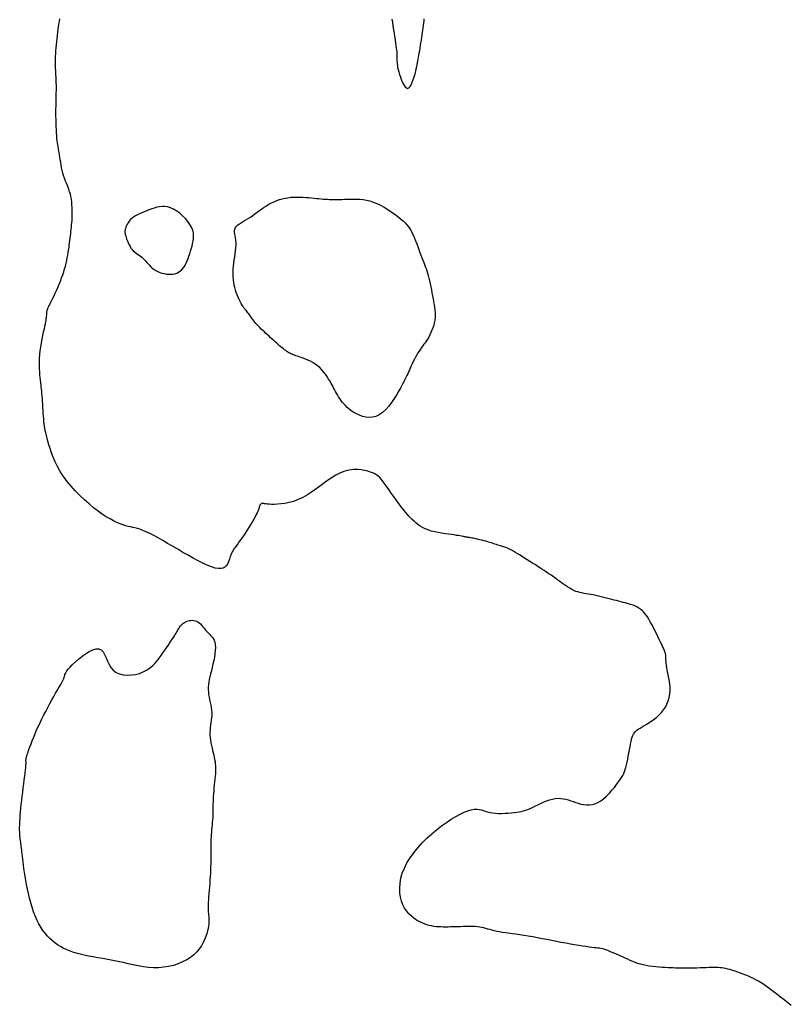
# Model space of a CAD drawing. Header units: millimetres. Extents: x 32690613 to 32693367, y 5343692 to 5344708.
# Tile 350 of 656: x 32692865 to 32692884, y 5343878 to 5343902. Entities that reach past the tile are written whole.
import ezdxf

# ---------------------------------------------------------------- set-up
doc = ezdxf.new("R2010")
doc.units = ezdxf.units.MM
doc.header["$LTSCALE"] = 20
doc.layers.add('02-DGM_HL_493.00', color=102, linetype='Continuous')

msp = doc.modelspace()

# ---------------------------------------------------------------- linework, layer by layer
at = {"layer": '02-DGM_HL_493.00', "elevation": 493, "flags": 128}
for points in [[(32692883.783, 5343877.99), (32692883.697, 5343878.059), (32692883.607, 5343878.131), (32692883.515, 5343878.203), (32692883.423, 5343878.275), (32692883.333, 5343878.343), (32692883.249, 5343878.406), (32692883.171, 5343878.462), (32692883.1, 5343878.511), (32692883.034, 5343878.554), (32692882.971, 5343878.593), (32692882.91, 5343878.627), (32692882.85, 5343878.659), (32692882.789, 5343878.688), (32692882.727, 5343878.716), (32692882.662, 5343878.743), (32692882.595, 5343878.77), (32692882.527, 5343878.795), (32692882.459, 5343878.819), (32692882.393, 5343878.842), (32692882.328, 5343878.862), (32692882.268, 5343878.88), (32692882.211, 5343878.895), (32692882.16, 5343878.907), (32692882.113, 5343878.916), (32692882.068, 5343878.923), (32692882.023, 5343878.927), (32692881.978, 5343878.93), (32692881.929, 5343878.931), (32692881.877, 5343878.931), (32692881.818, 5343878.931), (32692881.752, 5343878.929), (32692881.68, 5343878.927), (32692881.604, 5343878.925), (32692881.526, 5343878.922), (32692881.448, 5343878.92), (32692881.371, 5343878.918), (32692881.298, 5343878.916), (32692881.231, 5343878.915), (32692881.17, 5343878.914), (32692881.115, 5343878.914), (32692881.064, 5343878.914), (32692881.015, 5343878.915), (32692880.966, 5343878.916), (32692880.916, 5343878.918), (32692880.862, 5343878.921), (32692880.802, 5343878.923), (32692880.736, 5343878.926), (32692880.665, 5343878.93), (32692880.589, 5343878.934), (32692880.51, 5343878.94), (32692880.43, 5343878.947), (32692880.35, 5343878.956), (32692880.271, 5343878.967), (32692880.195, 5343878.981), (32692880.123, 5343878.997), (32692880.055, 5343879.015), (32692879.99, 5343879.036), (32692879.926, 5343879.059), (32692879.864, 5343879.083), (32692879.802, 5343879.11), (32692879.74, 5343879.137), (32692879.677, 5343879.165), (32692879.613, 5343879.194), (32692879.548, 5343879.224), (32692879.483, 5343879.252), (32692879.419, 5343879.28), (32692879.358, 5343879.306), (32692879.3, 5343879.33), (32692879.246, 5343879.351), (32692879.197, 5343879.369), (32692879.154, 5343879.382), (32692879.115, 5343879.393), (32692879.078, 5343879.401), (32692879.041, 5343879.407), (32692879.002, 5343879.412), (32692878.959, 5343879.417), (32692878.91, 5343879.422), (32692878.852, 5343879.429), (32692878.784, 5343879.438), (32692878.706, 5343879.45), (32692878.62, 5343879.463), (32692878.527, 5343879.478), (32692878.426, 5343879.494), (32692878.321, 5343879.512), (32692878.21, 5343879.532), (32692878.096, 5343879.553), (32692877.98, 5343879.575), (32692877.861, 5343879.598), (32692877.742, 5343879.621), (32692877.624, 5343879.644), (32692877.506, 5343879.666), (32692877.391, 5343879.687), (32692877.28, 5343879.707), (32692877.172, 5343879.725), (32692877.07, 5343879.741), (32692876.973, 5343879.755), (32692876.881, 5343879.767), (32692876.795, 5343879.778), (32692876.714, 5343879.789), (32692876.638, 5343879.8), (32692876.567, 5343879.812), (32692876.501, 5343879.824), (32692876.44, 5343879.838), (32692876.384, 5343879.853), (32692876.331, 5343879.868), (32692876.28, 5343879.883), (32692876.23, 5343879.898), (32692876.181, 5343879.911), (32692876.131, 5343879.923), (32692876.08, 5343879.933), (32692876.026, 5343879.94), (32692875.97, 5343879.944), (32692875.913, 5343879.947), (32692875.853, 5343879.948), (32692875.793, 5343879.948), (32692875.731, 5343879.946), (32692875.669, 5343879.944), (32692875.607, 5343879.942), (32692875.545, 5343879.94), (32692875.482, 5343879.937), (32692875.42, 5343879.935), (32692875.359, 5343879.934), (32692875.297, 5343879.933), (32692875.237, 5343879.933), (32692875.177, 5343879.933), (32692875.119, 5343879.935), (32692875.061, 5343879.938), (32692875.004, 5343879.942), (32692874.947, 5343879.949), (32692874.89, 5343879.959), (32692874.832, 5343879.972), (32692874.773, 5343879.988), (32692874.713, 5343880.01), (32692874.65, 5343880.036), (32692874.586, 5343880.067), (32692874.52, 5343880.105), (32692874.454, 5343880.149), (32692874.391, 5343880.2), (32692874.33, 5343880.258), (32692874.274, 5343880.324), (32692874.223, 5343880.399), (32692874.18, 5343880.482), (32692874.145, 5343880.574), (32692874.12, 5343880.675), (32692874.105, 5343880.782), (32692874.101, 5343880.896), (32692874.11, 5343881.014), (32692874.131, 5343881.137), (32692874.166, 5343881.262), (32692874.216, 5343881.389), (32692874.281, 5343881.516), (32692874.36, 5343881.643), (32692874.45, 5343881.769), (32692874.551, 5343881.892), (32692874.659, 5343882.011), (32692874.774, 5343882.126), (32692874.892, 5343882.235), (32692875.013, 5343882.337), (32692875.134, 5343882.432), (32692875.254, 5343882.518), (32692875.372, 5343882.595), (32692875.485, 5343882.663), (32692875.593, 5343882.721), (32692875.694, 5343882.769), (32692875.787, 5343882.805), (32692875.869, 5343882.829), (32692875.942, 5343882.842), (32692876.005, 5343882.845), (32692876.062, 5343882.84), (32692876.114, 5343882.829), (32692876.165, 5343882.813), (32692876.217, 5343882.796), (32692876.271, 5343882.779), (32692876.331, 5343882.764), (32692876.397, 5343882.753), (32692876.47, 5343882.746), (32692876.546, 5343882.742), (32692876.625, 5343882.741), (32692876.705, 5343882.743), (32692876.783, 5343882.747), (32692876.858, 5343882.752), (32692876.929, 5343882.76), (32692876.993, 5343882.768), (32692877.052, 5343882.778), (32692877.108, 5343882.79), (32692877.161, 5343882.804), (32692877.214, 5343882.82), (32692877.267, 5343882.839), (32692877.323, 5343882.862), (32692877.382, 5343882.889), (32692877.446, 5343882.919), (32692877.514, 5343882.952), (32692877.585, 5343882.985), (32692877.657, 5343883.018), (32692877.731, 5343883.049), (32692877.805, 5343883.075), (32692877.878, 5343883.096), (32692877.948, 5343883.11), (32692878.016, 5343883.115), (32692878.081, 5343883.113), (32692878.144, 5343883.105), (32692878.206, 5343883.091), (32692878.267, 5343883.074), (32692878.328, 5343883.054), (32692878.39, 5343883.032), (32692878.452, 5343883.01), (32692878.516, 5343882.99), (32692878.582, 5343882.972), (32692878.649, 5343882.958), (32692878.718, 5343882.95), (32692878.787, 5343882.95), (32692878.858, 5343882.958), (32692878.929, 5343882.977), (32692879.001, 5343883.008), (32692879.074, 5343883.052), (32692879.146, 5343883.107), (32692879.216, 5343883.17), (32692879.285, 5343883.239), (32692879.349, 5343883.312), (32692879.409, 5343883.384), (32692879.464, 5343883.454), (32692879.512, 5343883.52), (32692879.553, 5343883.578), (32692879.587, 5343883.631), (32692879.616, 5343883.681), (32692879.64, 5343883.728), (32692879.66, 5343883.776), (32692879.678, 5343883.825), (32692879.693, 5343883.879), (32692879.708, 5343883.939), (32692879.723, 5343884.005), (32692879.738, 5343884.078), (32692879.753, 5343884.154), (32692879.767, 5343884.232), (32692879.782, 5343884.309), (32692879.796, 5343884.384), (32692879.81, 5343884.455), (32692879.823, 5343884.518), (32692879.836, 5343884.574), (32692879.85, 5343884.623), (32692879.865, 5343884.665), (32692879.883, 5343884.702), (32692879.904, 5343884.735), (32692879.93, 5343884.765), (32692879.961, 5343884.794), (32692879.998, 5343884.822), (32692880.043, 5343884.851), (32692880.093, 5343884.881), (32692880.149, 5343884.913), (32692880.208, 5343884.947), (32692880.269, 5343884.985), (32692880.332, 5343885.026), (32692880.395, 5343885.071), (32692880.456, 5343885.121), (32692880.515, 5343885.176), (32692880.571, 5343885.236), (32692880.622, 5343885.301), (32692880.669, 5343885.37), (32692880.709, 5343885.443), (32692880.741, 5343885.521), (32692880.766, 5343885.602), (32692880.782, 5343885.687), (32692880.788, 5343885.774), (32692880.786, 5343885.863), (32692880.778, 5343885.953), (32692880.765, 5343886.04), (32692880.749, 5343886.125), (32692880.733, 5343886.205), (32692880.717, 5343886.279), (32692880.704, 5343886.346), (32692880.694, 5343886.404), (32692880.689, 5343886.453), (32692880.685, 5343886.496), (32692880.684, 5343886.534), (32692880.683, 5343886.567), (32692880.683, 5343886.597), (32692880.682, 5343886.626), (32692880.679, 5343886.653), (32692880.673, 5343886.682), (32692880.665, 5343886.712), (32692880.654, 5343886.744), (32692880.639, 5343886.78), (32692880.622, 5343886.82), (32692880.602, 5343886.865), (32692880.578, 5343886.916), (32692880.55, 5343886.974), (32692880.52, 5343887.039), (32692880.486, 5343887.109), (32692880.45, 5343887.183), (32692880.412, 5343887.259), (32692880.374, 5343887.335), (32692880.335, 5343887.408), (32692880.297, 5343887.477), (32692880.26, 5343887.54), (32692880.225, 5343887.595), (32692880.192, 5343887.642), (32692880.161, 5343887.683), (32692880.13, 5343887.718), (32692880.101, 5343887.747), (32692880.073, 5343887.773), (32692880.045, 5343887.794), (32692880.017, 5343887.813), (32692879.99, 5343887.83), (32692879.962, 5343887.845), (32692879.933, 5343887.859), (32692879.903, 5343887.871), (32692879.872, 5343887.883), (32692879.838, 5343887.895), (32692879.802, 5343887.906), (32692879.763, 5343887.918), (32692879.721, 5343887.93), (32692879.675, 5343887.942), (32692879.626, 5343887.955), (32692879.575, 5343887.969), (32692879.52, 5343887.983), (32692879.463, 5343887.998), (32692879.404, 5343888.014), (32692879.342, 5343888.03), (32692879.277, 5343888.046), (32692879.212, 5343888.063), (32692879.145, 5343888.08), (32692879.078, 5343888.096), (32692879.012, 5343888.112), (32692878.947, 5343888.126), (32692878.884, 5343888.14), (32692878.824, 5343888.151), (32692878.766, 5343888.161), (32692878.712, 5343888.17), (32692878.659, 5343888.178), (32692878.608, 5343888.188), (32692878.558, 5343888.198), (32692878.509, 5343888.212), (32692878.459, 5343888.228), (32692878.409, 5343888.249), (32692878.358, 5343888.274), (32692878.305, 5343888.303), (32692878.253, 5343888.336), (32692878.201, 5343888.37), (32692878.151, 5343888.405), (32692878.103, 5343888.44), (32692878.057, 5343888.474), (32692878.014, 5343888.506), (32692877.975, 5343888.534), (32692877.938, 5343888.56), (32692877.903, 5343888.585), (32692877.869, 5343888.608), (32692877.834, 5343888.632), (32692877.798, 5343888.656), (32692877.759, 5343888.682), (32692877.716, 5343888.71), (32692877.669, 5343888.741), (32692877.618, 5343888.774), (32692877.562, 5343888.81), (32692877.504, 5343888.848), (32692877.444, 5343888.888), (32692877.382, 5343888.928), (32692877.318, 5343888.968), (32692877.254, 5343889.009), (32692877.19, 5343889.05), (32692877.127, 5343889.089), (32692877.065, 5343889.127), (32692877.005, 5343889.163), (32692876.949, 5343889.197), (32692876.896, 5343889.228), (32692876.847, 5343889.255), (32692876.803, 5343889.278), (32692876.765, 5343889.296), (32692876.731, 5343889.311), (32692876.701, 5343889.323), (32692876.673, 5343889.332), (32692876.646, 5343889.34), (32692876.619, 5343889.347), (32692876.591, 5343889.355), (32692876.561, 5343889.363), (32692876.528, 5343889.373), (32692876.492, 5343889.385), (32692876.453, 5343889.397), (32692876.411, 5343889.411), (32692876.368, 5343889.425), (32692876.322, 5343889.439), (32692876.276, 5343889.453), (32692876.228, 5343889.466), (32692876.18, 5343889.479), (32692876.132, 5343889.492), (32692876.085, 5343889.503), (32692876.039, 5343889.513), (32692875.995, 5343889.523), (32692875.954, 5343889.532), (32692875.916, 5343889.539), (32692875.882, 5343889.545), (32692875.853, 5343889.55), (32692875.828, 5343889.555), (32692875.806, 5343889.558), (32692875.786, 5343889.561), (32692875.769, 5343889.564), (32692875.752, 5343889.566), (32692875.736, 5343889.569), (32692875.72, 5343889.572), (32692875.702, 5343889.576), (32692875.683, 5343889.581), (32692875.659, 5343889.586), (32692875.632, 5343889.591), (32692875.598, 5343889.598), (32692875.558, 5343889.605), (32692875.509, 5343889.612), (32692875.451, 5343889.621), (32692875.383, 5343889.629), (32692875.307, 5343889.639), (32692875.226, 5343889.651), (32692875.14, 5343889.664), (32692875.052, 5343889.679), (32692874.966, 5343889.697), (32692874.882, 5343889.719), (32692874.803, 5343889.744), (32692874.731, 5343889.772), (32692874.666, 5343889.805), (32692874.606, 5343889.84), (32692874.551, 5343889.878), (32692874.501, 5343889.917), (32692874.455, 5343889.959), (32692874.411, 5343890.001), (32692874.369, 5343890.044), (32692874.329, 5343890.087), (32692874.29, 5343890.131), (32692874.251, 5343890.176), (32692874.213, 5343890.222), (32692874.175, 5343890.27), (32692874.135, 5343890.32), (32692874.095, 5343890.373), (32692874.053, 5343890.43), (32692874.01, 5343890.49), (32692873.966, 5343890.552), (32692873.921, 5343890.616), (32692873.876, 5343890.68), (32692873.831, 5343890.743), (32692873.789, 5343890.803), (32692873.748, 5343890.86), (32692873.709, 5343890.913), (32692873.674, 5343890.96), (32692873.64, 5343891.001), (32692873.606, 5343891.038), (32692873.571, 5343891.071), (32692873.532, 5343891.101), (32692873.488, 5343891.128), (32692873.438, 5343891.153), (32692873.379, 5343891.176), (32692873.311, 5343891.197), (32692873.233, 5343891.216), (32692873.148, 5343891.23), (32692873.056, 5343891.237), (32692872.958, 5343891.235), (32692872.855, 5343891.222), (32692872.747, 5343891.195), (32692872.637, 5343891.154), (32692872.524, 5343891.097), (32692872.409, 5343891.027), (32692872.293, 5343890.947), (32692872.176, 5343890.863), (32692872.059, 5343890.776), (32692871.941, 5343890.693), (32692871.823, 5343890.615), (32692871.707, 5343890.548), (32692871.591, 5343890.494), (32692871.478, 5343890.452), (32692871.368, 5343890.422), (32692871.264, 5343890.401), (32692871.167, 5343890.387), (32692871.077, 5343890.38), (32692870.998, 5343890.378), (32692870.929, 5343890.378), (32692870.873, 5343890.381), (32692870.827, 5343890.384), (32692870.791, 5343890.388), (32692870.762, 5343890.392), (32692870.741, 5343890.396), (32692870.724, 5343890.399), (32692870.71, 5343890.4), (32692870.699, 5343890.399), (32692870.688, 5343890.396), (32692870.678, 5343890.391), (32692870.668, 5343890.384), (32692870.66, 5343890.376), (32692870.652, 5343890.366), (32692870.645, 5343890.356), (32692870.64, 5343890.346), (32692870.636, 5343890.335), (32692870.633, 5343890.324), (32692870.63, 5343890.313), (32692870.628, 5343890.3), (32692870.624, 5343890.284), (32692870.618, 5343890.264), (32692870.609, 5343890.239), (32692870.596, 5343890.208), (32692870.579, 5343890.17), (32692870.556, 5343890.125), (32692870.529, 5343890.072), (32692870.497, 5343890.015), (32692870.462, 5343889.953), (32692870.423, 5343889.889), (32692870.383, 5343889.822), (32692870.341, 5343889.756), (32692870.299, 5343889.691), (32692870.256, 5343889.628), (32692870.214, 5343889.568), (32692870.173, 5343889.51), (32692870.133, 5343889.456), (32692870.096, 5343889.405), (32692870.062, 5343889.358), (32692870.031, 5343889.314), (32692870.004, 5343889.275), (32692869.981, 5343889.239), (32692869.962, 5343889.207), (32692869.947, 5343889.177), (32692869.934, 5343889.148), (32692869.922, 5343889.119), (32692869.911, 5343889.089), (32692869.9, 5343889.056), (32692869.889, 5343889.02), (32692869.876, 5343888.981), (32692869.86, 5343888.939), (32692869.84, 5343888.898), (32692869.814, 5343888.859), (32692869.78, 5343888.827), (32692869.737, 5343888.803), (32692869.683, 5343888.789), (32692869.617, 5343888.789), (32692869.537, 5343888.803), (32692869.446, 5343888.832), (32692869.344, 5343888.872), (32692869.234, 5343888.923), (32692869.117, 5343888.982), (32692868.994, 5343889.048), (32692868.868, 5343889.119), (32692868.741, 5343889.192), (32692868.613, 5343889.267), (32692868.486, 5343889.341), (32692868.363, 5343889.413), (32692868.243, 5343889.483), (32692868.128, 5343889.547), (32692868.021, 5343889.607), (32692867.921, 5343889.658), (32692867.831, 5343889.701), (32692867.751, 5343889.735), (32692867.68, 5343889.761), (32692867.616, 5343889.78), (32692867.556, 5343889.795), (32692867.5, 5343889.807), (32692867.443, 5343889.819), (32692867.386, 5343889.832), (32692867.325, 5343889.848), (32692867.259, 5343889.869), (32692867.188, 5343889.896), (32692867.111, 5343889.929), (32692867.028, 5343889.969), (32692866.941, 5343890.016), (32692866.847, 5343890.072), (32692866.748, 5343890.137), (32692866.644, 5343890.211), (32692866.534, 5343890.295), (32692866.421, 5343890.388), (32692866.306, 5343890.489), (32692866.192, 5343890.596), (32692866.081, 5343890.709), (32692865.976, 5343890.826), (32692865.877, 5343890.946), (32692865.788, 5343891.067), (32692865.71, 5343891.189), (32692865.643, 5343891.31), (32692865.585, 5343891.428), (32692865.536, 5343891.543), (32692865.494, 5343891.653), (32692865.459, 5343891.757), (32692865.429, 5343891.852), (32692865.404, 5343891.939), (32692865.383, 5343892.015), (32692865.365, 5343892.083), (32692865.35, 5343892.145), (32692865.338, 5343892.202), (32692865.327, 5343892.256), (32692865.319, 5343892.311), (32692865.311, 5343892.367), (32692865.305, 5343892.427), (32692865.299, 5343892.492), (32692865.294, 5343892.561), (32692865.29, 5343892.633), (32692865.285, 5343892.707), (32692865.281, 5343892.782), (32692865.277, 5343892.855), (32692865.272, 5343892.926), (32692865.268, 5343892.993), (32692865.263, 5343893.055), (32692865.257, 5343893.114), (32692865.251, 5343893.169), (32692865.245, 5343893.223), (32692865.239, 5343893.277), (32692865.233, 5343893.332), (32692865.226, 5343893.389), (32692865.219, 5343893.449), (32692865.212, 5343893.513), (32692865.205, 5343893.582), (32692865.2, 5343893.655), (32692865.195, 5343893.733), (32692865.193, 5343893.814), (32692865.193, 5343893.899), (32692865.197, 5343893.988), (32692865.203, 5343894.08), (32692865.214, 5343894.175), (32692865.228, 5343894.271), (32692865.244, 5343894.368), (32692865.262, 5343894.462), (32692865.28, 5343894.552), (32692865.298, 5343894.637), (32692865.315, 5343894.715), (32692865.33, 5343894.783), (32692865.342, 5343894.841), (32692865.352, 5343894.889), (32692865.359, 5343894.929), (32692865.364, 5343894.962), (32692865.368, 5343894.989), (32692865.37, 5343895.012), (32692865.372, 5343895.032), (32692865.373, 5343895.051), (32692865.373, 5343895.068), (32692865.373, 5343895.086), (32692865.374, 5343895.104), (32692865.376, 5343895.122), (32692865.378, 5343895.14), (32692865.381, 5343895.159), (32692865.386, 5343895.179), (32692865.392, 5343895.199), (32692865.401, 5343895.221), (32692865.412, 5343895.245), (32692865.425, 5343895.271), (32692865.44, 5343895.301), (32692865.458, 5343895.335), (32692865.478, 5343895.375), (32692865.501, 5343895.42), (32692865.526, 5343895.471), (32692865.555, 5343895.53), (32692865.585, 5343895.595), (32692865.617, 5343895.665), (32692865.649, 5343895.739), (32692865.682, 5343895.815), (32692865.713, 5343895.893), (32692865.743, 5343895.971), (32692865.771, 5343896.048), (32692865.795, 5343896.123), (32692865.817, 5343896.196), (32692865.837, 5343896.267), (32692865.854, 5343896.336), (32692865.869, 5343896.404), (32692865.883, 5343896.47), (32692865.895, 5343896.535), (32692865.906, 5343896.598), (32692865.916, 5343896.661), (32692865.925, 5343896.722), (32692865.933, 5343896.782), (32692865.941, 5343896.841), (32692865.948, 5343896.9), (32692865.955, 5343896.957), (32692865.961, 5343897.013), (32692865.968, 5343897.068), (32692865.974, 5343897.122), (32692865.98, 5343897.175), (32692865.985, 5343897.229), (32692865.99, 5343897.283), (32692865.995, 5343897.338), (32692865.999, 5343897.394), (32692866.001, 5343897.453), (32692866.003, 5343897.514), (32692866.004, 5343897.578), (32692866.004, 5343897.644), (32692866.002, 5343897.712), (32692865.998, 5343897.78), (32692865.991, 5343897.849), (32692865.983, 5343897.916), (32692865.972, 5343897.981), (32692865.958, 5343898.044), (32692865.941, 5343898.104), (32692865.922, 5343898.162), (32692865.901, 5343898.217), (32692865.878, 5343898.272), (32692865.856, 5343898.327), (32692865.833, 5343898.383), (32692865.811, 5343898.44), (32692865.791, 5343898.5), (32692865.773, 5343898.564), (32692865.757, 5343898.63), (32692865.743, 5343898.697), (32692865.73, 5343898.764), (32692865.719, 5343898.831), (32692865.708, 5343898.895), (32692865.698, 5343898.957), (32692865.689, 5343899.015), (32692865.68, 5343899.067), (32692865.671, 5343899.117), (32692865.663, 5343899.164), (32692865.655, 5343899.21), (32692865.647, 5343899.258), (32692865.64, 5343899.308), (32692865.634, 5343899.361), (32692865.628, 5343899.421), (32692865.622, 5343899.486), (32692865.617, 5343899.558), (32692865.613, 5343899.634), (32692865.61, 5343899.715), (32692865.607, 5343899.798), (32692865.605, 5343899.884), (32692865.603, 5343899.971), (32692865.603, 5343900.058), (32692865.603, 5343900.144), (32692865.604, 5343900.229), (32692865.606, 5343900.312), (32692865.607, 5343900.392), (32692865.609, 5343900.47), (32692865.611, 5343900.544), (32692865.612, 5343900.614), (32692865.612, 5343900.679), (32692865.612, 5343900.739), (32692865.611, 5343900.794), (32692865.61, 5343900.846), (32692865.608, 5343900.894), (32692865.605, 5343900.939), (32692865.603, 5343900.982), (32692865.6, 5343901.024), (32692865.598, 5343901.065), (32692865.596, 5343901.106), (32692865.594, 5343901.148), (32692865.592, 5343901.19), (32692865.591, 5343901.235), (32692865.591, 5343901.283), (32692865.592, 5343901.333), (32692865.593, 5343901.389), (32692865.595, 5343901.448), (32692865.599, 5343901.514), (32692865.603, 5343901.584), (32692865.608, 5343901.657), (32692865.615, 5343901.733), (32692865.622, 5343901.81), (32692865.629, 5343901.887), (32692865.638, 5343901.964), (32692865.647, 5343902.038), (32692865.656, 5343902.11), (32692865.666, 5343902.179), (32692865.676, 5343902.246), (32692865.687, 5343902.312), (32692865.699, 5343902.376)], [(32692873.907, 5343902.369), (32692873.92, 5343902.281), (32692873.933, 5343902.193), (32692873.947, 5343902.105), (32692873.961, 5343902.018), (32692873.974, 5343901.935), (32692873.987, 5343901.856), (32692873.998, 5343901.783), (32692874.008, 5343901.717), (32692874.016, 5343901.658), (32692874.022, 5343901.608), (32692874.027, 5343901.563), (32692874.03, 5343901.523), (32692874.032, 5343901.487), (32692874.033, 5343901.455), (32692874.034, 5343901.424), (32692874.034, 5343901.394), (32692874.034, 5343901.363), (32692874.034, 5343901.332), (32692874.036, 5343901.298), (32692874.038, 5343901.261), (32692874.043, 5343901.22), (32692874.05, 5343901.175), (32692874.061, 5343901.123), (32692874.076, 5343901.065), (32692874.095, 5343901), (32692874.118, 5343900.931), (32692874.144, 5343900.862), (32692874.172, 5343900.798), (32692874.202, 5343900.741), (32692874.234, 5343900.696), (32692874.266, 5343900.667), (32692874.297, 5343900.657), (32692874.328, 5343900.669), (32692874.358, 5343900.701), (32692874.386, 5343900.748), (32692874.412, 5343900.807), (32692874.437, 5343900.874), (32692874.46, 5343900.944), (32692874.48, 5343901.015), (32692874.497, 5343901.081), (32692874.512, 5343901.141), (32692874.525, 5343901.194), (32692874.536, 5343901.243), (32692874.545, 5343901.288), (32692874.553, 5343901.333), (32692874.561, 5343901.377), (32692874.569, 5343901.424), (32692874.577, 5343901.474), (32692874.585, 5343901.529), (32692874.595, 5343901.588), (32692874.605, 5343901.65), (32692874.615, 5343901.715), (32692874.626, 5343901.781), (32692874.636, 5343901.847), (32692874.647, 5343901.913), (32692874.657, 5343901.977), (32692874.667, 5343902.039), (32692874.676, 5343902.098), (32692874.684, 5343902.156), (32692874.692, 5343902.212), (32692874.698, 5343902.267), (32692874.703, 5343902.322), (32692874.706, 5343902.376)]]:
    msp.add_lwpolyline(points, dxfattribs=at)
for points in [[(32692872.07, 5343893.803), (32692872.013, 5343893.845), (32692871.954, 5343893.882), (32692871.893, 5343893.915), (32692871.833, 5343893.943), (32692871.774, 5343893.968), (32692871.717, 5343893.989), (32692871.663, 5343894.008), (32692871.615, 5343894.024), (32692871.571, 5343894.039), (32692871.533, 5343894.051), (32692871.499, 5343894.063), (32692871.468, 5343894.075), (32692871.44, 5343894.086), (32692871.413, 5343894.098), (32692871.388, 5343894.11), (32692871.362, 5343894.124), (32692871.336, 5343894.14), (32692871.31, 5343894.157), (32692871.282, 5343894.176), (32692871.254, 5343894.197), (32692871.224, 5343894.219), (32692871.194, 5343894.244), (32692871.162, 5343894.27), (32692871.129, 5343894.298), (32692871.095, 5343894.328), (32692871.06, 5343894.359), (32692871.024, 5343894.391), (32692870.986, 5343894.425), (32692870.948, 5343894.46), (32692870.91, 5343894.495), (32692870.871, 5343894.531), (32692870.832, 5343894.567), (32692870.793, 5343894.603), (32692870.755, 5343894.639), (32692870.717, 5343894.674), (32692870.68, 5343894.71), (32692870.644, 5343894.745), (32692870.61, 5343894.78), (32692870.578, 5343894.815), (32692870.547, 5343894.849), (32692870.519, 5343894.882), (32692870.494, 5343894.915), (32692870.47, 5343894.947), (32692870.448, 5343894.977), (32692870.427, 5343895.007), (32692870.407, 5343895.035), (32692870.388, 5343895.062), (32692870.369, 5343895.087), (32692870.35, 5343895.111), (32692870.331, 5343895.133), (32692870.312, 5343895.156), (32692870.292, 5343895.18), (32692870.272, 5343895.205), (32692870.251, 5343895.234), (32692870.229, 5343895.266), (32692870.206, 5343895.302), (32692870.181, 5343895.344), (32692870.156, 5343895.391), (32692870.131, 5343895.442), (32692870.106, 5343895.497), (32692870.082, 5343895.554), (32692870.059, 5343895.613), (32692870.039, 5343895.674), (32692870.022, 5343895.736), (32692870.008, 5343895.798), (32692869.997, 5343895.861), (32692869.989, 5343895.924), (32692869.984, 5343895.988), (32692869.982, 5343896.054), (32692869.983, 5343896.122), (32692869.987, 5343896.191), (32692869.993, 5343896.263), (32692870.002, 5343896.338), (32692870.012, 5343896.414), (32692870.023, 5343896.49), (32692870.033, 5343896.567), (32692870.043, 5343896.642), (32692870.05, 5343896.715), (32692870.054, 5343896.784), (32692870.054, 5343896.849), (32692870.049, 5343896.909), (32692870.041, 5343896.964), (32692870.033, 5343897.014), (32692870.025, 5343897.061), (32692870.019, 5343897.104), (32692870.019, 5343897.143), (32692870.025, 5343897.181), (32692870.039, 5343897.216), (32692870.064, 5343897.249), (32692870.098, 5343897.281), (32692870.139, 5343897.313), (32692870.186, 5343897.344), (32692870.238, 5343897.376), (32692870.294, 5343897.408), (32692870.351, 5343897.442), (32692870.409, 5343897.478), (32692870.466, 5343897.516), (32692870.523, 5343897.556), (32692870.579, 5343897.597), (32692870.636, 5343897.638), (32692870.693, 5343897.679), (32692870.75, 5343897.719), (32692870.809, 5343897.757), (32692870.869, 5343897.793), (32692870.931, 5343897.826), (32692870.995, 5343897.856), (32692871.061, 5343897.883), (32692871.128, 5343897.907), (32692871.197, 5343897.926), (32692871.267, 5343897.943), (32692871.339, 5343897.956), (32692871.412, 5343897.965), (32692871.486, 5343897.97), (32692871.56, 5343897.972), (32692871.635, 5343897.972), (32692871.709, 5343897.969), (32692871.781, 5343897.964), (32692871.852, 5343897.958), (32692871.92, 5343897.952), (32692871.985, 5343897.945), (32692872.046, 5343897.939), (32692872.103, 5343897.933), (32692872.158, 5343897.928), (32692872.211, 5343897.923), (32692872.262, 5343897.919), (32692872.312, 5343897.916), (32692872.362, 5343897.913), (32692872.412, 5343897.911), (32692872.463, 5343897.91), (32692872.514, 5343897.91), (32692872.567, 5343897.911), (32692872.621, 5343897.912), (32692872.677, 5343897.913), (32692872.735, 5343897.915), (32692872.794, 5343897.917), (32692872.855, 5343897.92), (32692872.919, 5343897.922), (32692872.985, 5343897.923), (32692873.054, 5343897.922), (32692873.125, 5343897.918), (32692873.2, 5343897.91), (32692873.278, 5343897.896), (32692873.359, 5343897.876), (32692873.444, 5343897.847), (32692873.533, 5343897.811), (32692873.624, 5343897.767), (32692873.716, 5343897.718), (32692873.806, 5343897.664), (32692873.894, 5343897.608), (32692873.977, 5343897.55), (32692874.054, 5343897.493), (32692874.123, 5343897.437), (32692874.183, 5343897.385), (32692874.235, 5343897.334), (32692874.279, 5343897.285), (32692874.318, 5343897.236), (32692874.352, 5343897.186), (32692874.383, 5343897.135), (32692874.412, 5343897.08), (32692874.439, 5343897.021), (32692874.467, 5343896.957), (32692874.494, 5343896.889), (32692874.522, 5343896.819), (32692874.549, 5343896.747), (32692874.575, 5343896.675), (32692874.601, 5343896.605), (32692874.626, 5343896.537), (32692874.65, 5343896.473), (32692874.672, 5343896.414), (32692874.694, 5343896.358), (32692874.714, 5343896.305), (32692874.734, 5343896.254), (32692874.753, 5343896.202), (32692874.771, 5343896.149), (32692874.788, 5343896.094), (32692874.805, 5343896.034), (32692874.822, 5343895.97), (32692874.838, 5343895.901), (32692874.853, 5343895.829), (32692874.869, 5343895.755), (32692874.884, 5343895.68), (32692874.898, 5343895.604), (32692874.912, 5343895.529), (32692874.925, 5343895.455), (32692874.938, 5343895.384), (32692874.95, 5343895.315), (32692874.96, 5343895.248), (32692874.969, 5343895.182), (32692874.974, 5343895.118), (32692874.976, 5343895.054), (32692874.974, 5343894.991), (32692874.968, 5343894.928), (32692874.957, 5343894.866), (32692874.941, 5343894.803), (32692874.922, 5343894.741), (32692874.899, 5343894.681), (32692874.874, 5343894.622), (32692874.847, 5343894.566), (32692874.819, 5343894.513), (32692874.789, 5343894.463), (32692874.76, 5343894.417), (32692874.73, 5343894.373), (32692874.701, 5343894.332), (32692874.671, 5343894.291), (32692874.641, 5343894.251), (32692874.612, 5343894.21), (32692874.582, 5343894.166), (32692874.553, 5343894.12), (32692874.523, 5343894.07), (32692874.494, 5343894.017), (32692874.466, 5343893.963), (32692874.438, 5343893.907), (32692874.412, 5343893.851), (32692874.386, 5343893.797), (32692874.362, 5343893.744), (32692874.34, 5343893.695), (32692874.319, 5343893.649), (32692874.299, 5343893.604), (32692874.278, 5343893.56), (32692874.256, 5343893.514), (32692874.231, 5343893.464), (32692874.202, 5343893.408), (32692874.167, 5343893.344), (32692874.127, 5343893.269), (32692874.08, 5343893.184), (32692874.026, 5343893.091), (32692873.966, 5343892.994), (32692873.9, 5343892.896), (32692873.83, 5343892.803), (32692873.755, 5343892.718), (32692873.678, 5343892.645), (32692873.597, 5343892.587), (32692873.514, 5343892.549), (32692873.43, 5343892.529), (32692873.346, 5343892.524), (32692873.264, 5343892.532), (32692873.183, 5343892.551), (32692873.106, 5343892.578), (32692873.033, 5343892.612), (32692872.966, 5343892.65), (32692872.905, 5343892.69), (32692872.85, 5343892.732), (32692872.801, 5343892.774), (32692872.757, 5343892.818), (32692872.717, 5343892.862), (32692872.681, 5343892.906), (32692872.649, 5343892.95), (32692872.619, 5343892.994), (32692872.591, 5343893.037), (32692872.566, 5343893.081), (32692872.541, 5343893.124), (32692872.516, 5343893.168), (32692872.492, 5343893.214), (32692872.466, 5343893.261), (32692872.439, 5343893.311), (32692872.41, 5343893.363), (32692872.378, 5343893.418), (32692872.343, 5343893.475), (32692872.305, 5343893.534), (32692872.264, 5343893.592), (32692872.221, 5343893.649), (32692872.174, 5343893.704), (32692872.123, 5343893.756)], [(32692867.477, 5343897.444), (32692867.441, 5343897.41), (32692867.41, 5343897.374), (32692867.384, 5343897.338), (32692867.363, 5343897.301), (32692867.345, 5343897.265), (32692867.332, 5343897.231), (32692867.322, 5343897.198), (32692867.314, 5343897.168), (32692867.31, 5343897.142), (32692867.308, 5343897.118), (32692867.308, 5343897.096), (32692867.31, 5343897.074), (32692867.314, 5343897.053), (32692867.321, 5343897.029), (32692867.328, 5343897.004), (32692867.338, 5343896.975), (32692867.349, 5343896.942), (32692867.361, 5343896.906), (32692867.376, 5343896.867), (32692867.392, 5343896.827), (32692867.411, 5343896.787), (32692867.433, 5343896.748), (32692867.457, 5343896.71), (32692867.485, 5343896.675), (32692867.515, 5343896.643), (32692867.548, 5343896.614), (32692867.584, 5343896.587), (32692867.62, 5343896.561), (32692867.657, 5343896.535), (32692867.693, 5343896.51), (32692867.728, 5343896.483), (32692867.762, 5343896.454), (32692867.793, 5343896.423), (32692867.823, 5343896.389), (32692867.852, 5343896.355), (32692867.882, 5343896.32), (32692867.913, 5343896.284), (32692867.946, 5343896.25), (32692867.982, 5343896.217), (32692868.023, 5343896.186), (32692868.068, 5343896.158), (32692868.117, 5343896.133), (32692868.17, 5343896.111), (32692868.224, 5343896.093), (32692868.28, 5343896.079), (32692868.336, 5343896.069), (32692868.391, 5343896.064), (32692868.444, 5343896.064), (32692868.495, 5343896.068), (32692868.543, 5343896.078), (32692868.588, 5343896.093), (32692868.63, 5343896.113), (32692868.669, 5343896.138), (32692868.706, 5343896.168), (32692868.74, 5343896.203), (32692868.771, 5343896.243), (32692868.799, 5343896.288), (32692868.825, 5343896.338), (32692868.849, 5343896.392), (32692868.871, 5343896.449), (32692868.891, 5343896.508), (32692868.911, 5343896.569), (32692868.929, 5343896.632), (32692868.948, 5343896.695), (32692868.966, 5343896.758), (32692868.982, 5343896.822), (32692868.996, 5343896.886), (32692869.004, 5343896.951), (32692869.006, 5343897.017), (32692868.999, 5343897.084), (32692868.983, 5343897.153), (32692868.955, 5343897.223), (32692868.915, 5343897.296), (32692868.863, 5343897.368), (32692868.803, 5343897.439), (32692868.735, 5343897.507), (32692868.663, 5343897.569), (32692868.588, 5343897.623), (32692868.511, 5343897.669), (32692868.436, 5343897.703), (32692868.363, 5343897.726), (32692868.293, 5343897.736), (32692868.226, 5343897.738), (32692868.16, 5343897.731), (32692868.096, 5343897.718), (32692868.033, 5343897.699), (32692867.971, 5343897.678), (32692867.91, 5343897.655), (32692867.848, 5343897.632), (32692867.787, 5343897.608), (32692867.728, 5343897.584), (32692867.671, 5343897.559), (32692867.616, 5343897.533), (32692867.565, 5343897.505), (32692867.519, 5343897.475)], [(32692864.875, 5343880.98), (32692864.856, 5343881.086), (32692864.839, 5343881.188), (32692864.824, 5343881.284), (32692864.811, 5343881.376), (32692864.8, 5343881.461), (32692864.791, 5343881.541), (32692864.782, 5343881.614), (32692864.774, 5343881.68), (32692864.768, 5343881.739), (32692864.761, 5343881.791), (32692864.756, 5343881.838), (32692864.75, 5343881.88), (32692864.745, 5343881.92), (32692864.74, 5343881.957), (32692864.735, 5343881.993), (32692864.731, 5343882.028), (32692864.726, 5343882.065), (32692864.721, 5343882.102), (32692864.717, 5343882.142), (32692864.713, 5343882.185), (32692864.709, 5343882.231), (32692864.707, 5343882.281), (32692864.705, 5343882.336), (32692864.705, 5343882.395), (32692864.707, 5343882.461), (32692864.71, 5343882.532), (32692864.714, 5343882.608), (32692864.72, 5343882.69), (32692864.727, 5343882.776), (32692864.735, 5343882.867), (32692864.745, 5343882.962), (32692864.755, 5343883.061), (32692864.767, 5343883.164), (32692864.78, 5343883.269), (32692864.793, 5343883.373), (32692864.806, 5343883.475), (32692864.818, 5343883.571), (32692864.829, 5343883.661), (32692864.839, 5343883.741), (32692864.848, 5343883.811), (32692864.854, 5343883.867), (32692864.858, 5343883.912), (32692864.861, 5343883.946), (32692864.862, 5343883.972), (32692864.863, 5343883.992), (32692864.863, 5343884.006), (32692864.862, 5343884.017), (32692864.861, 5343884.027), (32692864.861, 5343884.036), (32692864.86, 5343884.046), (32692864.86, 5343884.056), (32692864.861, 5343884.067), (32692864.862, 5343884.079), (32692864.864, 5343884.093), (32692864.867, 5343884.108), (32692864.871, 5343884.125), (32692864.876, 5343884.144), (32692864.882, 5343884.166), (32692864.89, 5343884.192), (32692864.9, 5343884.222), (32692864.912, 5343884.257), (32692864.926, 5343884.298), (32692864.944, 5343884.345), (32692864.964, 5343884.4), (32692864.988, 5343884.462), (32692865.015, 5343884.532), (32692865.045, 5343884.608), (32692865.079, 5343884.69), (32692865.116, 5343884.778), (32692865.156, 5343884.869), (32692865.2, 5343884.964), (32692865.246, 5343885.061), (32692865.296, 5343885.161), (32692865.348, 5343885.261), (32692865.4, 5343885.359), (32692865.452, 5343885.455), (32692865.503, 5343885.547), (32692865.551, 5343885.632), (32692865.595, 5343885.71), (32692865.635, 5343885.779), (32692865.668, 5343885.838), (32692865.696, 5343885.887), (32692865.719, 5343885.928), (32692865.737, 5343885.962), (32692865.752, 5343885.989), (32692865.764, 5343886.011), (32692865.773, 5343886.028), (32692865.781, 5343886.043), (32692865.787, 5343886.056), (32692865.793, 5343886.067), (32692865.797, 5343886.078), (32692865.801, 5343886.088), (32692865.805, 5343886.099), (32692865.808, 5343886.11), (32692865.811, 5343886.123), (32692865.815, 5343886.138), (32692865.819, 5343886.155), (32692865.825, 5343886.175), (32692865.835, 5343886.2), (32692865.851, 5343886.229), (32692865.874, 5343886.265), (32692865.906, 5343886.306), (32692865.95, 5343886.356), (32692866.006, 5343886.413), (32692866.075, 5343886.479), (32692866.156, 5343886.55), (32692866.244, 5343886.62), (32692866.336, 5343886.685), (32692866.427, 5343886.741), (32692866.515, 5343886.783), (32692866.596, 5343886.806), (32692866.665, 5343886.806), (32692866.722, 5343886.78), (32692866.767, 5343886.732), (32692866.806, 5343886.666), (32692866.841, 5343886.589), (32692866.876, 5343886.506), (32692866.915, 5343886.423), (32692866.962, 5343886.345), (32692867.02, 5343886.278), (32692867.092, 5343886.226), (32692867.175, 5343886.189), (32692867.268, 5343886.167), (32692867.367, 5343886.158), (32692867.468, 5343886.161), (32692867.57, 5343886.176), (32692867.668, 5343886.201), (32692867.76, 5343886.236), (32692867.843, 5343886.279), (32692867.918, 5343886.329), (32692867.986, 5343886.386), (32692868.047, 5343886.446), (32692868.103, 5343886.51), (32692868.155, 5343886.576), (32692868.203, 5343886.642), (32692868.248, 5343886.707), (32692868.291, 5343886.771), (32692868.333, 5343886.831), (32692868.373, 5343886.889), (32692868.41, 5343886.944), (32692868.445, 5343886.995), (32692868.477, 5343887.043), (32692868.506, 5343887.087), (32692868.531, 5343887.128), (32692868.553, 5343887.164), (32692868.573, 5343887.196), (32692868.59, 5343887.225), (32692868.605, 5343887.252), (32692868.619, 5343887.277), (32692868.632, 5343887.3), (32692868.646, 5343887.322), (32692868.66, 5343887.343), (32692868.675, 5343887.365), (32692868.692, 5343887.386), (32692868.711, 5343887.406), (32692868.731, 5343887.426), (32692868.754, 5343887.444), (32692868.778, 5343887.461), (32692868.805, 5343887.476), (32692868.835, 5343887.489), (32692868.867, 5343887.499), (32692868.901, 5343887.507), (32692868.937, 5343887.511), (32692868.973, 5343887.512), (32692869.01, 5343887.509), (32692869.046, 5343887.501), (32692869.08, 5343887.489), (32692869.114, 5343887.472), (32692869.145, 5343887.45), (32692869.174, 5343887.423), (32692869.201, 5343887.394), (32692869.228, 5343887.361), (32692869.255, 5343887.327), (32692869.282, 5343887.293), (32692869.311, 5343887.258), (32692869.34, 5343887.225), (32692869.371, 5343887.194), (32692869.403, 5343887.163), (32692869.435, 5343887.132), (32692869.465, 5343887.098), (32692869.492, 5343887.06), (32692869.514, 5343887.018), (32692869.532, 5343886.968), (32692869.542, 5343886.911), (32692869.545, 5343886.844), (32692869.542, 5343886.769), (32692869.533, 5343886.689), (32692869.519, 5343886.604), (32692869.502, 5343886.518), (32692869.483, 5343886.431), (32692869.463, 5343886.347), (32692869.444, 5343886.265), (32692869.425, 5343886.19), (32692869.409, 5343886.118), (32692869.394, 5343886.051), (32692869.382, 5343885.986), (32692869.374, 5343885.924), (32692869.368, 5343885.863), (32692869.367, 5343885.802), (32692869.37, 5343885.74), (32692869.377, 5343885.677), (32692869.388, 5343885.613), (32692869.401, 5343885.548), (32692869.415, 5343885.482), (32692869.428, 5343885.417), (32692869.44, 5343885.352), (32692869.45, 5343885.288), (32692869.454, 5343885.224), (32692869.454, 5343885.163), (32692869.45, 5343885.102), (32692869.443, 5343885.042), (32692869.434, 5343884.983), (32692869.425, 5343884.923), (32692869.417, 5343884.863), (32692869.411, 5343884.803), (32692869.408, 5343884.741), (32692869.409, 5343884.677), (32692869.415, 5343884.613), (32692869.424, 5343884.548), (32692869.435, 5343884.484), (32692869.448, 5343884.42), (32692869.462, 5343884.357), (32692869.476, 5343884.296), (32692869.49, 5343884.237), (32692869.504, 5343884.181), (32692869.516, 5343884.127), (32692869.526, 5343884.074), (32692869.535, 5343884.021), (32692869.542, 5343883.968), (32692869.547, 5343883.913), (32692869.549, 5343883.856), (32692869.549, 5343883.795), (32692869.546, 5343883.73), (32692869.541, 5343883.662), (32692869.534, 5343883.592), (32692869.526, 5343883.519), (32692869.518, 5343883.446), (32692869.509, 5343883.372), (32692869.502, 5343883.299), (32692869.496, 5343883.228), (32692869.491, 5343883.158), (32692869.488, 5343883.09), (32692869.487, 5343883.023), (32692869.485, 5343882.958), (32692869.485, 5343882.894), (32692869.484, 5343882.831), (32692869.482, 5343882.768), (32692869.48, 5343882.705), (32692869.477, 5343882.642), (32692869.472, 5343882.58), (32692869.467, 5343882.518), (32692869.461, 5343882.456), (32692869.455, 5343882.395), (32692869.45, 5343882.335), (32692869.445, 5343882.276), (32692869.441, 5343882.219), (32692869.437, 5343882.163), (32692869.435, 5343882.108), (32692869.434, 5343882.053), (32692869.433, 5343881.998), (32692869.432, 5343881.943), (32692869.432, 5343881.886), (32692869.432, 5343881.827), (32692869.432, 5343881.766), (32692869.432, 5343881.702), (32692869.432, 5343881.635), (32692869.431, 5343881.565), (32692869.429, 5343881.493), (32692869.427, 5343881.418), (32692869.424, 5343881.34), (32692869.42, 5343881.26), (32692869.416, 5343881.178), (32692869.41, 5343881.094), (32692869.403, 5343881.008), (32692869.395, 5343880.923), (32692869.388, 5343880.839), (32692869.381, 5343880.758), (32692869.375, 5343880.681), (32692869.37, 5343880.608), (32692869.366, 5343880.542), (32692869.364, 5343880.483), (32692869.364, 5343880.43), (32692869.365, 5343880.383), (32692869.366, 5343880.34), (32692869.369, 5343880.301), (32692869.372, 5343880.264), (32692869.375, 5343880.229), (32692869.378, 5343880.195), (32692869.381, 5343880.16), (32692869.383, 5343880.124), (32692869.383, 5343880.086), (32692869.382, 5343880.045), (32692869.378, 5343880), (32692869.372, 5343879.951), (32692869.362, 5343879.897), (32692869.348, 5343879.837), (32692869.33, 5343879.771), (32692869.307, 5343879.7), (32692869.278, 5343879.624), (32692869.242, 5343879.547), (32692869.198, 5343879.469), (32692869.145, 5343879.392), (32692869.083, 5343879.317), (32692869.011, 5343879.247), (32692868.927, 5343879.181), (32692868.834, 5343879.122), (32692868.732, 5343879.069), (32692868.623, 5343879.024), (32692868.508, 5343878.986), (32692868.388, 5343878.957), (32692868.265, 5343878.938), (32692868.141, 5343878.928), (32692868.016, 5343878.928), (32692867.89, 5343878.936), (32692867.765, 5343878.952), (32692867.639, 5343878.974), (32692867.513, 5343878.999), (32692867.386, 5343879.027), (32692867.26, 5343879.055), (32692867.134, 5343879.083), (32692867.008, 5343879.108), (32692866.883, 5343879.131), (32692866.76, 5343879.153), (32692866.639, 5343879.174), (32692866.522, 5343879.194), (32692866.41, 5343879.215), (32692866.302, 5343879.236), (32692866.201, 5343879.259), (32692866.106, 5343879.284), (32692866.017, 5343879.312), (32692865.934, 5343879.342), (32692865.855, 5343879.375), (32692865.781, 5343879.411), (32692865.711, 5343879.45), (32692865.643, 5343879.493), (32692865.578, 5343879.541), (32692865.514, 5343879.593), (32692865.452, 5343879.649), (32692865.393, 5343879.711), (32692865.335, 5343879.778), (32692865.28, 5343879.851), (32692865.227, 5343879.93), (32692865.178, 5343880.015), (32692865.132, 5343880.107), (32692865.089, 5343880.206), (32692865.049, 5343880.311), (32692865.013, 5343880.42), (32692864.979, 5343880.531), (32692864.949, 5343880.645), (32692864.922, 5343880.758), (32692864.897, 5343880.871)]]:
    msp.add_lwpolyline(points, close=True, dxfattribs=at)

doc.saveas('drawing.dxf')
